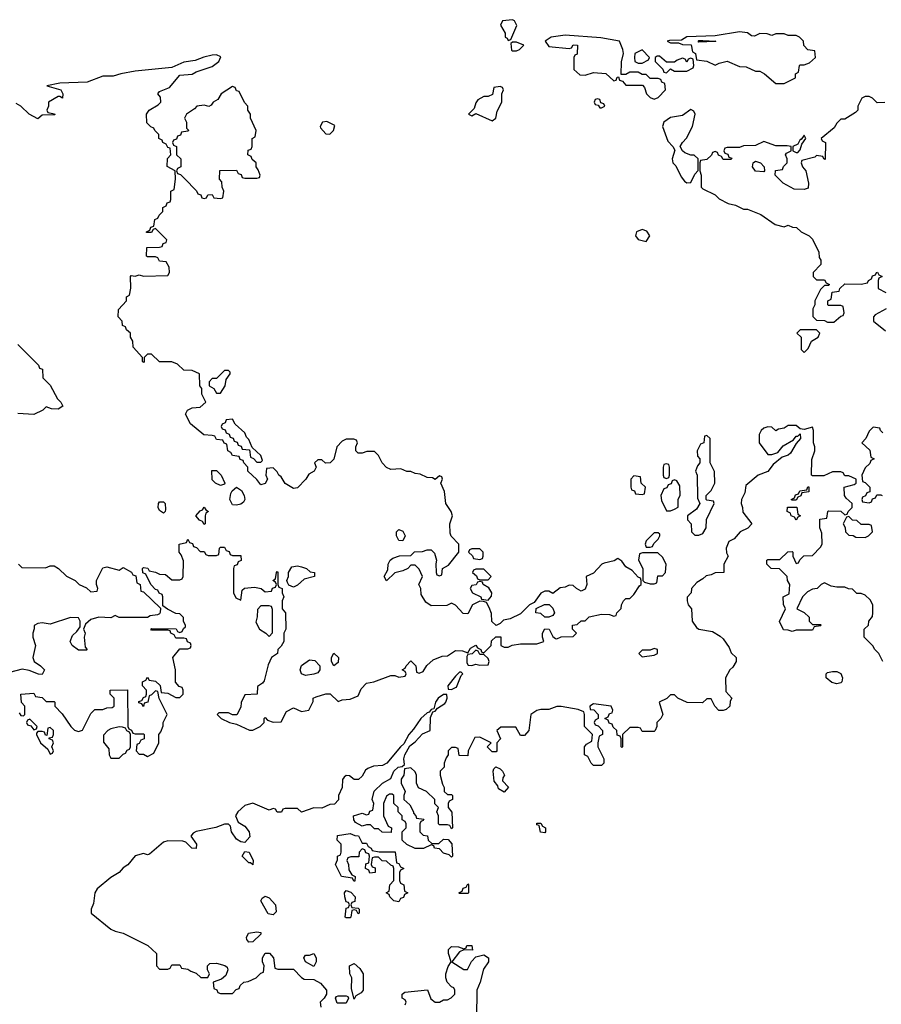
# Model space of a CAD drawing. Header units: inches. Extents: x 2769379 to 2883802, y 684208 to 828654.
# Tile 268 of 298: x 2825440 to 2829690, y 820800 to 825656. Entities that reach past the tile are written whole.
import ezdxf

# ---------------------------------------------------------------- set-up
doc = ezdxf.new("R2010")
doc.units = ezdxf.units.IN
doc.header["$MEASUREMENT"] = 0
doc.layers.add('C8822', color=7, linetype='Continuous')

msp = doc.modelspace()

# ---------------------------------------------------------------- linework, layer by layer
at = {"layer": 'C8822', "color": 2, "elevation": 2}
for points in [[(2827870, 825656.2), (2827822, 825650), (2827812, 825630), (2827834, 825590), (2827834, 825570), (2827844.7, 825564.7), (2827850, 825554), (2827862, 825558), (2827892.9, 825627.1), (2827881.2, 825650)], [(2828130, 825579.6), (2828062, 825570), (2828031.3, 825550), (2828050, 825524.7), (2828150, 825514), (2828162, 825518), (2828170, 825532), (2828191.1, 825531.1), (2828190, 825486), (2828178, 825482), (2828174, 825470), (2828174, 825410), (2828203.6, 825383.6), (2828230, 825382), (2828270, 825396), (2828331.1, 825391.1), (2828370, 825354), (2828382, 825358), (2828387.3, 825372.7), (2828394, 825374), (2828398, 825358), (2828412.7, 825352.7), (2828430, 825334), (2828512.7, 825332.7), (2828522, 825322), (2828532, 825290), (2828550, 825272), (2828570, 825264.7), (2828590, 825272), (2828626, 825310), (2828622, 825342), (2828608, 825348), (2828602, 825362), (2828590, 825366), (2828550, 825366), (2828530, 825386), (2828510, 825386), (2828490, 825398), (2828450, 825398), (2828430, 825386), (2828406, 825386), (2828408.7, 825448.7), (2828419, 825490), (2828415.3, 825510), (2828398, 825550), (2828306.2, 825566.2)], [(2828990, 825596.3), (2828870, 825576), (2828730, 825572), (2828704.7, 825555.3), (2828646, 825554), (2828634, 825550), (2828650, 825542), (2828690, 825542), (2828710, 825534), (2828752.7, 825532.7), (2828758, 825498), (2828774, 825490), (2828778, 825458), (2828830, 825452), (2828870, 825432), (2828890, 825442), (2828930, 825452), (2828990, 825424.7), (2829023.6, 825423.6), (2829070, 825402), (2829090, 825402), (2829114, 825390), (2829170, 825342), (2829210, 825342), (2829266, 825370), (2829266, 825390), (2829282, 825398), (2829286, 825430), (2829290, 825434), (2829310, 825434), (2829336.4, 825443.6), (2829366, 825470), (2829362, 825502), (2829327.3, 825507.3), (2829308.4, 825528.4), (2829306, 825550), (2829286, 825570), (2829270, 825578), (2829230, 825578), (2829210, 825586), (2829170, 825586), (2829150, 825578), (2829127.3, 825587.3), (2829090, 825588), (2829064.7, 825575.3), (2829050, 825577.2), (2829030, 825591.6)], [(2827890, 825546), (2827870, 825546), (2827862, 825538), (2827866, 825506), (2827870, 825502), (2827890, 825502), (2827906, 825510), (2827926, 825530)], [(2828790, 825546), (2828786, 825550), (2828790, 825554), (2828810, 825554), (2828874, 825550), (2828870, 825548)], [(2828510, 825508), (2828474, 825490), (2828472, 825470), (2828474, 825450), (2828490, 825442), (2828510, 825442), (2828542, 825458), (2828546, 825470)], [(2828596.4, 825476.4), (2828583.6, 825476.4), (2828574, 825470), (2828574, 825450), (2828612.7, 825412.7), (2828618, 825398), (2828630, 825394), (2828650, 825414), (2828670, 825402), (2828730, 825402), (2828762, 825418), (2828766, 825430), (2828762, 825462), (2828750, 825466), (2828738, 825462), (2828730, 825446), (2828722, 825462), (2828710, 825466), (2828683.6, 825456.4), (2828670, 825446), (2828630, 825446)], [(2826490, 825326), (2826434, 825290), (2826416.9, 825263.1), (2826394, 825250), (2826384.7, 825235.3), (2826372.7, 825227.3), (2826350, 825234), (2826314, 825230), (2826302.8, 825217.2), (2826262, 825190), (2826252, 825170), (2826262, 825150), (2826262, 825122), (2826274, 825110), (2826270, 825106), (2826238, 825102), (2826232.7, 825087.3), (2826218, 825082), (2826212.7, 825067.3), (2826198, 825062), (2826194, 825050), (2826198, 825038), (2826214, 825030), (2826214, 824990), (2826234, 824970), (2826234, 824930), (2826218, 824922), (2826214, 824910), (2826218, 824898), (2826232.7, 824892.7), (2826252.7, 824872.7), (2826312.7, 824812.7), (2826318, 824798), (2826332.7, 824792.7), (2826338, 824778), (2826350, 824774), (2826362, 824778), (2826367.3, 824792.7), (2826390, 824794), (2826398, 824778), (2826430, 824774), (2826442, 824778), (2826446, 824810), (2826438, 824830), (2826436.4, 824856.4), (2826426, 824870), (2826427.3, 824912.7), (2826510, 824914), (2826518, 824898), (2826532.7, 824892.7), (2826538, 824878), (2826550, 824874), (2826610, 824874), (2826622, 824878), (2826626, 824890), (2826616.4, 824916.4), (2826606, 824930), (2826606, 824950), (2826587.3, 824967.3), (2826582, 824982), (2826566, 824990), (2826567.3, 825012.7), (2826582, 825018), (2826586, 825030), (2826586, 825070), (2826602, 825078), (2826606, 825110), (2826578, 825170), (2826578, 825190), (2826566, 825210), (2826566, 825230), (2826548.4, 825248.4), (2826522, 825302), (2826510, 825306), (2826502, 825322)], [(2827810, 825326), (2827778, 825322), (2827772.7, 825287.3), (2827750, 825278), (2827730, 825278), (2827699.6, 825260.4), (2827690, 825246), (2827682, 825218), (2827654, 825190), (2827670, 825182), (2827690, 825194), (2827770, 825158), (2827788, 825170), (2827795.3, 825204.7), (2827818, 825250), (2827818, 825290), (2827826, 825310), (2827822, 825322)], [(2828290, 825266), (2828278, 825262), (2828274, 825250), (2828278, 825238), (2828294, 825234), (2828302, 825222), (2828310, 825222), (2828326, 825230), (2828322, 825242), (2828306, 825246), (2828302, 825262)], [(2828750, 825212.7), (2828710, 825184), (2828650, 825173.2), (2828618, 825150), (2828611.3, 825130), (2828636.9, 825056.9), (2828662, 825030), (2828672, 825012), (2828658, 824970), (2828662, 824950), (2828676, 824936), (2828702, 824882), (2828719.6, 824859.6), (2828730, 824852), (2828750, 824854), (2828770, 824894), (2828787.3, 824912.7), (2828786, 824970), (2828767.3, 824987.3), (2828750, 824988), (2828720.2, 825000.2), (2828708.7, 825008.7), (2828698, 825030), (2828709.1, 825050.9), (2828728.9, 825071.1), (2828758, 825130), (2828772.3, 825190), (2828764.7, 825204.7)], [(2826954.6, 825154.6), (2826934, 825150), (2826922, 825130), (2826923.6, 825123.6), (2826950, 825094), (2826970, 825092), (2826988, 825110), (2826993.6, 825133.6)], [(2829310, 825086), (2829294, 825066), (2829290, 825066), (2829278, 825042), (2829254, 825030), (2829254, 825010), (2829270, 825002), (2829278, 825002), (2829290, 825014), (2829298, 825042), (2829318, 825070)], [(2829110, 824906), (2829069, 824909), (2829055.3, 824930), (2829058, 824950), (2829070, 824958), (2829094, 824950), (2829112, 824930), (2829114, 824910)], [(2828510, 824622), (2828482, 824610), (2828478, 824590), (2828490, 824572), (2828530, 824562), (2828548, 824590), (2828532.9, 824612.9)], [(2829370, 824126), (2829290, 824126), (2829274, 824110), (2829294, 824090), (2829294, 824030), (2829310, 824014), (2829330, 824034), (2829346, 824070), (2829378, 824090), (2829386, 824110)], [(2826470, 823926), (2826450, 823926), (2826410, 823886), (2826390, 823886), (2826374, 823870), (2826374, 823850), (2826396.9, 823836.9), (2826410, 823814), (2826430, 823814), (2826454, 823850), (2826458, 823882), (2826478, 823910), (2826478, 823918)], [(2826490, 823686), (2826458, 823682), (2826452.7, 823667.3), (2826438, 823662), (2826434, 823650), (2826438, 823638), (2826452.7, 823632.7), (2826458, 823618), (2826472.7, 823612.7), (2826478, 823598), (2826492.7, 823592.7), (2826498, 823578), (2826512, 823572), (2826518, 823558), (2826532.7, 823552.7), (2826538, 823538), (2826574, 823534), (2826578, 823498), (2826592.7, 823492.7), (2826610, 823474), (2826630, 823474), (2826638, 823482), (2826630, 823506), (2826586, 823546), (2826570, 823586), (2826558, 823598), (2826550, 823618), (2826502, 823662)], [(2828830, 823606), (2828818, 823602), (2828814, 823570), (2828798, 823562), (2828782, 823530), (2828783.6, 823503.6), (2828794, 823490), (2828794, 823470), (2828783.6, 823456.4), (2828774, 823430), (2828782, 823410), (2828783.6, 823296.4), (2828794, 823270), (2828778, 823242), (2828734, 823210), (2828734, 823190), (2828752, 823170), (2828754, 823130), (2828770, 823114), (2828790, 823114), (2828810, 823122), (2828826, 823150), (2828828.4, 823191.6), (2828866, 823270), (2828862, 823282), (2828830, 823286), (2828826, 823290), (2828826, 823310), (2828850, 823334), (2828868, 823370), (2828867.3, 823427.3), (2828846, 823470), (2828846, 823590)], [(2826430, 823358), (2826406, 823370), (2826390, 823386), (2826387.3, 823432.7), (2826410, 823432), (2826434, 823410), (2826452, 823370), (2826450, 823366)], [(2828630, 823466), (2828618, 823462), (2828614, 823450), (2828614, 823410), (2828618, 823398), (2828630, 823394), (2828642, 823398), (2828646, 823410), (2828646, 823450), (2828642, 823462)], [(2828470, 823406), (2828454, 823390), (2828454, 823350), (2828458, 823338), (2828472.7, 823332.7), (2828478, 823318), (2828510, 823314), (2828522, 823318), (2828526, 823350), (2828506, 823370), (2828502, 823402)], [(2828670, 823386), (2828658, 823382), (2828652.7, 823367.3), (2828638, 823362), (2828632.7, 823347.3), (2828618, 823342), (2828602, 823310), (2828605.4, 823285.4), (2828630, 823234), (2828650, 823234), (2828670, 823242), (2828687.3, 823252.7), (2828688, 823292), (2828698, 823310), (2828696.4, 823356.4), (2828682, 823382)], [(2826510, 823261.2), (2826490, 823264), (2826477.2, 823290), (2826481.2, 823318.8), (2826488, 823332), (2826508.9, 823351.1), (2826534, 823334), (2826546.8, 823310), (2826551, 823290), (2826544, 823276), (2826530, 823266)], [(2829250, 823286), (2829246, 823290), (2829262, 823298), (2829267.3, 823312.7), (2829282, 823318), (2829287.3, 823332.7), (2829322, 823338), (2829327.3, 823352.7), (2829332.7, 823352.7), (2829332.7, 823327.3), (2829298, 823322), (2829292.7, 823307.3), (2829278, 823302), (2829270, 823286)], [(2826150, 823222), (2826130, 823235.3), (2826122.7, 823250), (2826124, 823270), (2826130, 823278), (2826150, 823278), (2826158, 823270), (2826159.8, 823240.2), (2826158, 823230)], [(2826350, 823166), (2826342, 823182), (2826327.3, 823187.3), (2826308, 823210), (2826330, 823234), (2826342, 823238), (2826350, 823252), (2826358, 823238), (2826372, 823230), (2826358, 823222), (2826354, 823210), (2826354, 823170)], [(2829270, 823188), (2829262, 823202), (2829246, 823210), (2829242, 823222), (2829226, 823230), (2829227.3, 823252.7), (2829272.7, 823252.7), (2829278, 823218), (2829292, 823210), (2829278, 823202)], [(2829530, 823206), (2829518, 823202), (2829502, 823170), (2829511.6, 823151.6), (2829514, 823130), (2829530, 823114), (2829551.6, 823111.6), (2829563.6, 823103.6), (2829610, 823102), (2829626, 823110), (2829646, 823130), (2829642, 823162), (2829630, 823166), (2829590, 823166), (2829570, 823186), (2829548.4, 823188.4)], [(2827330, 823086), (2827310, 823088), (2827298, 823110), (2827298, 823130), (2827310, 823142), (2827330, 823134), (2827342, 823110)], [(2828590, 823126), (2828570, 823126), (2828530, 823086), (2828524.7, 823070), (2828530, 823054), (2828550, 823054), (2828562, 823058), (2828567.3, 823072.7), (2828590, 823094), (2828598, 823110), (2828598, 823118)], [(2827710, 823046), (2827670, 823046), (2827658, 823042), (2827654, 823030), (2827672.7, 823012.7), (2827678, 822998), (2827710, 822994), (2827722, 822998), (2827726, 823010), (2827726, 823030)], [(2828587.3, 823027.3), (2828512.7, 823027.3), (2828498, 823022), (2828492, 822990), (2828514, 822950), (2828514, 822890), (2828522, 822882), (2828550, 822874), (2828570, 822874), (2828582, 822878), (2828587.3, 822912.7), (2828610, 822914), (2828626, 822930), (2828628, 822970), (2828610, 823006)], [(2826790, 822858), (2826767.3, 822867.3), (2826760.4, 822880.4), (2826758, 822890), (2826766, 822910), (2826766, 822930), (2826782, 822958), (2826810, 822962), (2826830, 822958), (2826854, 822950), (2826872.7, 822932.7), (2826894, 822930), (2826894, 822910), (2826843.6, 822896.4), (2826810, 822868)], [(2827730, 822946), (2827690, 822946), (2827678, 822942), (2827674, 822930), (2827692.7, 822912.7), (2827698, 822898), (2827710, 822894), (2827750, 822894), (2827766, 822910)], [(2827710, 822886), (2827698, 822882), (2827691.6, 822868.4), (2827670, 822866), (2827662, 822850), (2827674, 822830), (2827714, 822810), (2827718, 822798), (2827750, 822794), (2827767.3, 822812.7), (2827768, 822830), (2827754.6, 822854.6), (2827726, 822870), (2827722, 822882)], [(2826670, 822766), (2826630, 822766), (2826612.7, 822747.3), (2826611.6, 822711.6), (2826605.4, 822685.4), (2826622, 822650), (2826654, 822630), (2826670, 822614), (2826687.3, 822632.7), (2826687.3, 822747.3), (2826682, 822762)], [(2828030, 822708.7), (2828010, 822728), (2827986, 822730), (2827987.3, 822752.7), (2828028.4, 822771.6), (2828052, 822772), (2828070, 822754), (2828078, 822730), (2828070, 822718), (2828050, 822708.7)], [(2828570, 822555.3), (2828550, 822546), (2828510, 822546), (2828494, 822530), (2828510, 822514), (2828570, 822522), (2828586, 822530), (2828586, 822550)], [(2826850, 822421.2), (2826829.2, 822429.2), (2826824, 822450), (2826829.3, 822470.7), (2826870, 822498.8), (2826896.3, 822496.3), (2826921, 822470), (2826921, 822450), (2826910, 822435.3), (2826890, 822429)], [(2826990, 822468.7), (2826978, 822490), (2826978, 822510), (2826990, 822532), (2827012, 822510), (2827010, 822486)], [(2827690, 822546), (2827671.6, 822528.4), (2827650, 822526), (2827644.7, 822515.3), (2827644.7, 822484.7), (2827652, 822472), (2827670, 822471.3), (2827690, 822478), (2827710, 822472), (2827750, 822474), (2827755.3, 822490), (2827750, 822506), (2827730, 822526), (2827710, 822526), (2827702, 822542)], [(2827618, 822438), (2827610, 822438), (2827590, 822418), (2827552, 822370), (2827554, 822354), (2827570, 822352), (2827590, 822362), (2827595.3, 822364.7), (2827618, 822422), (2827626, 822430)], [(2829470, 822381.2), (2829446.6, 822386.6), (2829418, 822410), (2829418, 822430), (2829424, 822436), (2829450, 822441), (2829470, 822441), (2829490, 822431), (2829498.8, 822410), (2829496, 822390), (2829490, 822385.2)], [(2825490, 822206), (2825478, 822202), (2825474, 822190), (2825478, 822178), (2825494, 822174), (2825510, 822154), (2825522, 822158), (2825526, 822170)], [(2825590, 822166), (2825578, 822162), (2825574, 822126), (2825567.3, 822127.3), (2825562, 822142), (2825550, 822146), (2825530, 822146), (2825522, 822138), (2825522, 822130), (2825542, 822090), (2825578, 822058), (2825590, 822034), (2825602, 822038), (2825606, 822050), (2825598, 822070), (2825606, 822090), (2825602, 822102), (2825586, 822110), (2825586, 822114), (2825602, 822118), (2825606, 822130), (2825606, 822150)], [(2825930, 822168), (2825890, 822158), (2825874, 822150), (2825852.7, 822127.3), (2825852.7, 822092.7), (2825879.6, 822059.6), (2825882, 822030), (2825890, 822014), (2825930, 822014), (2825950, 822034), (2825962, 822038), (2825970, 822054), (2825982, 822058), (2825986, 822070), (2825986, 822130), (2825982, 822142), (2825968, 822148), (2825962, 822162), (2825947.3, 822167.3)], [(2827830, 821846), (2827802, 821862), (2827798, 821878), (2827780.4, 821900.4), (2827775.3, 821950), (2827778, 821962), (2827788.4, 821971.6), (2827810, 821962), (2827822, 821950), (2827831.3, 821930), (2827823.6, 821916.4), (2827822, 821902), (2827851.6, 821871.6)], [(2828030, 821646), (2828008.9, 821648.9), (2828002, 821682), (2827990, 821686), (2827990, 821694), (2828010, 821694), (2828018, 821678), (2828034, 821670), (2828034, 821650)], [(2827130, 821594), (2827150, 821594), (2827158, 821578), (2827174, 821570), (2827178, 821558), (2827212.7, 821552.7), (2827292.7, 821552.7), (2827298, 821498), (2827310, 821494), (2827318, 821478), (2827334, 821470), (2827318, 821462), (2827314, 821450), (2827314, 821410), (2827318, 821398), (2827334, 821390), (2827338, 821358), (2827354, 821350), (2827338, 821342), (2827332.7, 821327.3), (2827318, 821322), (2827310, 821306), (2827286, 821310), (2827266, 821330), (2827262, 821342), (2827248, 821350), (2827262, 821358), (2827266, 821390), (2827286, 821410), (2827286, 821470), (2827282, 821482), (2827270, 821486), (2827250, 821506), (2827227.3, 821507.3), (2827210, 821526), (2827190, 821526), (2827178, 821522), (2827174, 821490), (2827178, 821478), (2827192.7, 821472.7), (2827194, 821450), (2827167.3, 821447.3), (2827162, 821462), (2827146, 821470), (2827147.3, 821492.7), (2827162, 821498), (2827166, 821530), (2827162, 821542), (2827147.3, 821547.3), (2827142, 821562), (2827130, 821566), (2827114, 821550), (2827112, 821528), (2827072.7, 821527.3), (2827058, 821522), (2827054, 821510), (2827062, 821490), (2827063.6, 821463.6), (2827078, 821438), (2827094, 821430), (2827092.7, 821407.3), (2827087.3, 821407.3), (2827082, 821422), (2827028, 821430), (2826998, 821490), (2827007.3, 821512.7), (2827008, 821530), (2827022, 821538), (2827026, 821550), (2827026, 821590), (2827006, 821610), (2827007.3, 821632.7), (2827070, 821642), (2827092.7, 821632.7), (2827111.6, 821631.6)], [(2826590, 821488), (2826578, 821498), (2826570, 821498), (2826538, 821530), (2826550, 821554), (2826572, 821550), (2826591.3, 821510)], [(2827610, 821346), (2827606, 821350), (2827622, 821358), (2827627.3, 821372.7), (2827642, 821378), (2827650, 821394), (2827654, 821390), (2827654, 821350), (2827650, 821346)], [(2826690, 821242), (2826665.6, 821245.6), (2826629, 821310), (2826636.4, 821323.6), (2826650, 821334), (2826670, 821324.7), (2826701, 821290), (2826704.7, 821255.3)], [(2827110, 821246), (2827102, 821262), (2827090, 821266), (2827078, 821262), (2827074, 821230), (2827070, 821226), (2827050, 821226), (2827046, 821230), (2827050, 821274), (2827062, 821278), (2827066, 821290), (2827062, 821302), (2827050, 821306), (2827044, 821330), (2827042, 821350), (2827050, 821362), (2827072.7, 821352.7), (2827094, 821330), (2827092.7, 821307.3), (2827078, 821302), (2827074, 821290), (2827078, 821278), (2827110, 821274), (2827114, 821270), (2827114, 821250)], [(2826570, 821106), (2826560.4, 821120.4), (2826558, 821130), (2826568.7, 821151.3), (2826610, 821158), (2826630, 821154), (2826630, 821146), (2826590, 821108)], [(2826890, 820986), (2826849.1, 821009.1), (2826842, 821030), (2826850, 821042), (2826870, 821042), (2826891.3, 821051.3), (2826902, 821030), (2826902, 821010)], [(2827090, 820826), (2827076.4, 820876.4), (2827078, 820930), (2827068, 820950), (2827066, 820990), (2827090, 821002), (2827116.9, 820976.9), (2827134, 820950), (2827134, 820870), (2827123.6, 820856.4), (2827098, 820842)], [(2827006, 820806), (2826998, 820830), (2827002, 820838), (2827010, 820842), (2827050, 820842), (2827058, 820838), (2827062, 820830), (2827050, 820806)]]:
    msp.add_lwpolyline(points, close=True, dxfattribs=at)
for points in [[(2825438, 822238), (2825444.7, 822224.7), (2825458, 822222), (2825466, 822230), (2825466, 822270), (2825448.4, 822288.4), (2825446, 822330), (2825510, 822334), (2825518, 822318), (2825550, 822314), (2825570, 822294), (2825610, 822294), (2825614, 822290), (2825614, 822270), (2825650, 822232), (2825692, 822170), (2825710, 822152), (2825730, 822144.7), (2825750, 822152), (2825790, 822234), (2825810, 822254), (2825850, 822254), (2825870, 822262), (2825896.4, 822263.6), (2825906, 822270), (2825906, 822310), (2825886, 822330), (2825886, 822350), (2825971.6, 822351.6), (2825974, 822170), (2825978, 822158), (2825992, 822152), (2825998, 822138), (2826010, 822134), (2826050, 822134), (2826054, 822130), (2826054, 822110), (2826038, 822102), (2826030, 822086), (2826018, 822082), (2826014, 822050), (2826030, 822034), (2826050, 822034), (2826070, 822022), (2826102, 822038), (2826126, 822090), (2826126, 822130), (2826136.4, 822143.6), (2826147.3, 822172.7), (2826148, 822190), (2826168, 822230), (2826128.4, 822308.4), (2826122, 822342), (2826110, 822346), (2826090, 822326), (2826078, 822322), (2826072, 822290), (2826054, 822286), (2826050, 822268), (2826042, 822282), (2826027.3, 822287.3), (2826027.3, 822292.7), (2826042, 822298), (2826050, 822314), (2826062, 822318), (2826066, 822330), (2826066, 822350), (2826046, 822370), (2826046, 822390), (2826062, 822398), (2826070, 822414), (2826078, 822398), (2826110, 822394), (2826132.7, 822372.7), (2826138, 822338), (2826170, 822334), (2826210, 822314), (2826230, 822314), (2826246, 822330), (2826246, 822350), (2826242, 822362), (2826227.3, 822367.3), (2826208.4, 822388.4), (2826208.7, 822450), (2826195.3, 822510), (2826230, 822554), (2826270, 822554), (2826282, 822558), (2826286, 822570), (2826282, 822582), (2826267.3, 822587.3), (2826262, 822602), (2826250, 822606), (2826210, 822606), (2826202, 822622), (2826186, 822630), (2826182, 822642), (2826170, 822646), (2826090, 822646), (2826086, 822650), (2826090, 822654), (2826212, 822652), (2826218, 822638), (2826230, 822634), (2826242, 822638), (2826247.3, 822652.7), (2826258, 822662), (2826258, 822670), (2826248, 822688), (2826247.3, 822707.3), (2826230, 822726), (2826210, 822728), (2826168.4, 822748.4), (2826146, 822766), (2826146, 822810), (2826142, 822822), (2826127.3, 822827.3), (2826122, 822842), (2826110, 822846), (2826086, 822870), (2826062, 822922), (2826047.3, 822927.3), (2826046, 822950), (2826050, 822954), (2826071.6, 822951.6), (2826078, 822938), (2826110, 822932), (2826130, 822922), (2826159.6, 822919.6), (2826190, 822894), (2826230, 822894), (2826242, 822898), (2826246, 822910), (2826247.3, 822987.3), (2826236.4, 823016.4), (2826226, 823030), (2826226, 823070), (2826262, 823078), (2826270, 823094), (2826278, 823078), (2826292.7, 823072.7), (2826298, 823058), (2826312.7, 823052.7), (2826330, 823034), (2826350, 823034), (2826358, 823018), (2826370, 823014), (2826410, 823014), (2826422, 823018), (2826426, 823050), (2826430, 823054), (2826450, 823054), (2826458, 823038), (2826472.7, 823032.7), (2826478, 823018), (2826490, 823014), (2826530, 823014), (2826531.6, 822988.4), (2826518, 822982), (2826512.7, 822967.3), (2826498, 822962), (2826494, 822950), (2826494, 822830), (2826505.4, 822805.4), (2826530, 822794), (2826538, 822842), (2826548, 822852), (2826598, 822858), (2826631.6, 822851.6), (2826650, 822834), (2826682, 822838), (2826687.3, 822852.7), (2826702, 822858), (2826706, 822870), (2826702, 822882), (2826688, 822890), (2826702, 822898), (2826706, 822930), (2826710, 822934), (2826714, 822930), (2826714, 822870), (2826718, 822858), (2826734, 822850), (2826734, 822830), (2826742, 822810), (2826734, 822790), (2826734, 822750), (2826751.3, 822730), (2826752, 822650), (2826742, 822630), (2826742, 822590), (2826730, 822566), (2826714, 822550), (2826712, 822530), (2826682, 822510), (2826665.4, 822474.6), (2826645.4, 822394.6), (2826636.9, 822383.1), (2826612.7, 822367.3), (2826611.1, 822328.9), (2826550, 822326), (2826532, 822288), (2826530, 822266), (2826511.6, 822228.4), (2826490, 822228), (2826470, 822238), (2826422, 822238), (2826414, 822230), (2826434, 822210), (2826474, 822190), (2826510, 822182), (2826572.7, 822152.7), (2826590, 822152), (2826626, 822170), (2826646, 822190), (2826646, 822210), (2826650, 822214), (2826662, 822202), (2826690, 822192), (2826730, 822194), (2826756.4, 822243.6), (2826790, 822262), (2826830, 822244.7), (2826866, 822250), (2826887.3, 822292.7), (2826888, 822310), (2826903.1, 822316.9), (2826950, 822331), (2826971.3, 822331.3), (2827010, 822294), (2827030, 822302), (2827070, 822304.7), (2827110, 822322), (2827124.7, 822355.3), (2827150, 822384.7), (2827186, 822390), (2827270, 822422), (2827290, 822422), (2827310, 822414), (2827342, 822418), (2827346, 822430), (2827342, 822442), (2827326, 822450), (2827342, 822458), (2827346, 822470), (2827370, 822494), (2827394, 822470), (2827398, 822438), (2827410, 822434), (2827430, 822442), (2827448.7, 822471.3), (2827480.2, 822499.8), (2827523.1, 822516.9), (2827550, 822518), (2827590, 822544.7), (2827623.6, 822543.6), (2827650, 822534), (2827663.1, 822556.9), (2827690, 822572), (2827698, 822558), (2827714, 822550), (2827718, 822538), (2827730, 822534), (2827766, 822570), (2827767.3, 822592.7), (2827788, 822612), (2827812.7, 822612.7), (2827814, 822570), (2827830, 822562), (2827850, 822562), (2827868.9, 822571.1), (2827910, 822578), (2827990, 822578), (2828026, 822590), (2828018, 822610), (2828018, 822630), (2828030, 822651.3), (2828051, 822651), (2828070, 822614), (2828083.6, 822603.6), (2828090, 822602), (2828110, 822612), (2828170, 822614), (2828186, 822630), (2828166, 822650), (2828166, 822670), (2828190, 822674), (2828210, 822692), (2828230, 822692), (2828248.9, 822711.1), (2828310, 822724.7), (2828350, 822722), (2828370, 822714), (2828382, 822718), (2828386, 822730), (2828407.3, 822752.7), (2828408, 822770), (2828418, 822790), (2828430, 822802), (2828450, 822802), (2828470, 822822), (2828496.4, 822863.6), (2828506, 822870), (2828506, 822890), (2828502, 822902), (2828490, 822906), (2828460.4, 822940.4), (2828430, 822958), (2828410, 822986), (2828390, 822998), (2828372, 822988), (2828323.5, 822976.5), (2828312, 822970), (2828270, 822926), (2828234, 822910), (2828238, 822870), (2828230, 822848), (2828210, 822838), (2828186, 822850), (2828170, 822866), (2828150, 822868), (2828130, 822858), (2828106.4, 822853.6), (2828070, 822826), (2828050, 822838), (2828030, 822838), (2828010, 822828), (2827978, 822782), (2827954, 822770), (2827910, 822726), (2827859.6, 822700.4), (2827826, 822694), (2827810, 822678), (2827790, 822668), (2827768.4, 822688.4), (2827767.3, 822727.3), (2827756.4, 822756.4), (2827742, 822782), (2827727.3, 822787.3), (2827710, 822788), (2827674, 822770), (2827650, 822726), (2827627.3, 822727.3), (2827590, 822768), (2827570, 822778), (2827547.3, 822767.3), (2827470, 822766), (2827443.1, 822783.1), (2827420.4, 822820.4), (2827418, 822850), (2827408.7, 822871.3), (2827426, 822910), (2827410, 822946), (2827390, 822966), (2827370, 822966), (2827354, 822950), (2827330, 822938), (2827290, 822928), (2827250, 822888), (2827238, 822910), (2827256.4, 822943.6), (2827258, 822970), (2827268, 822990), (2827280.2, 822999.8), (2827312.7, 823012.7), (2827370, 823014), (2827388, 823032), (2827427.3, 823032.7), (2827450, 823042), (2827470, 823042), (2827485.4, 823025.4), (2827496, 822990), (2827492, 822972), (2827494, 822930), (2827498, 822918), (2827510, 822914), (2827522, 822918), (2827526, 822950), (2827554.6, 822965.4), (2827606, 823030), (2827606, 823070), (2827568.9, 823108.9), (2827563.1, 823123.1), (2827562, 823170), (2827575.3, 823210), (2827568, 823230), (2827542, 823270), (2827535.3, 823330), (2827518, 823370), (2827526, 823390), (2827522, 823402), (2827510, 823406), (2827490, 823388), (2827476.4, 823396.4), (2827450, 823398), (2827414.6, 823414.6), (2827390, 823418), (2827370, 823428), (2827350, 823428), (2827320.4, 823440.4), (2827270, 823438), (2827250, 823448), (2827228, 823470), (2827210, 823506), (2827190, 823526), (2827152.7, 823527.3), (2827130, 823518), (2827110, 823518), (2827098, 823530), (2827098, 823550), (2827106, 823570), (2827102, 823582), (2827087.3, 823587.3), (2827050, 823588), (2827030, 823578), (2827004.7, 823550), (2826990, 823488), (2826972, 823470), (2826948.7, 823468.7), (2826930, 823486), (2826910, 823486), (2826894, 823470), (2826902, 823450), (2826892, 823430), (2826866, 823414), (2826851.3, 823390), (2826810, 823348), (2826790, 823344), (2826750, 823369.4), (2826730, 823402), (2826718, 823410), (2826710, 823426), (2826690, 823446), (2826658, 823442), (2826654, 823410), (2826662, 823390), (2826650, 823368.7), (2826630, 823362), (2826610, 823388), (2826566, 823430), (2826566, 823450), (2826546, 823470), (2826542, 823482), (2826527.3, 823487.3), (2826522, 823502), (2826490, 823506), (2826482, 823522), (2826466, 823530), (2826462, 823562), (2826448, 823568), (2826442, 823582), (2826410, 823586), (2826402, 823602), (2826390, 823606), (2826348.4, 823608.4), (2826283.1, 823663.1), (2826258, 823710), (2826268, 823730), (2826290, 823742), (2826330, 823744.7), (2826358, 823770), (2826338, 823810), (2826338, 823838), (2826328, 823850), (2826326, 823910), (2826290, 823926), (2826250, 823928), (2826218, 823958), (2826190, 823968.7), (2826130, 823968), (2826090, 824006), (2826070, 824006), (2826054, 823990), (2826054, 823970), (2826050, 823966), (2826046, 823970), (2826046, 823990), (2826000.4, 824040.4), (2825998, 824070), (2825986, 824090), (2825986, 824110), (2825967.3, 824127.3), (2825962, 824142), (2825947.3, 824147.3), (2825946, 824170), (2825926, 824190), (2825927.3, 824227.3), (2825966, 824270), (2825966, 824290), (2825982, 824298), (2825987.3, 824332.7), (2825986, 824390), (2825990, 824394), (2826010, 824392), (2826030, 824398), (2826050, 824392), (2826170, 824394), (2826178, 824410), (2826176.4, 824436.4), (2826162, 824462), (2826130, 824466), (2826122, 824482), (2826110, 824486), (2826070, 824486), (2826066, 824490), (2826067.3, 824532.7), (2826130, 824534), (2826142, 824538), (2826148, 824552), (2826162, 824558), (2826166, 824570), (2826110, 824626), (2826098, 824622), (2826090, 824606), (2826066, 824606), (2826066, 824610), (2826082, 824618), (2826087.3, 824632.7), (2826102, 824638), (2826106, 824670), (2826122, 824678), (2826127.3, 824692.7), (2826146, 824710), (2826146, 824730), (2826162, 824738), (2826167.3, 824752.7), (2826182, 824758), (2826186, 824770), (2826186, 824810), (2826202, 824818), (2826208, 824870), (2826206, 824910), (2826167.3, 824932.7), (2826168.4, 824971.6), (2826186, 824990), (2826182, 825022), (2826170, 825026), (2826162, 825042), (2826146, 825050), (2826142, 825062), (2826126, 825070), (2826126, 825090), (2826106, 825110), (2826102, 825122), (2826087.3, 825127.3), (2826067.3, 825147.3), (2826066, 825190), (2826078, 825210), (2826123.1, 825236.9), (2826135.3, 825250), (2826133.6, 825273.6), (2826122, 825290), (2826130, 825302), (2826178, 825322), (2826230, 825382), (2826290, 825386.8), (2826310, 825398.8), (2826390, 825426), (2826422, 825450), (2826432.3, 825472.3), (2826410, 825482.9), (2826390, 825481.1), (2826348.2, 825471.8), (2826304.6, 825455.4), (2826250, 825447.3), (2826190, 825420.7), (2826010, 825402), (2825938, 825390), (2825901.7, 825378.3), (2825850, 825376.9), (2825772.4, 825347.6), (2825637.3, 825342.7), (2825574, 825330), (2825642, 825310), (2825652, 825290), (2825651.6, 825268.4), (2825638, 825278), (2825630, 825278), (2825582, 825250), (2825582, 825230), (2825574, 825210), (2825578, 825198), (2825611.6, 825191.6), (2825612.7, 825187.3), (2825550, 825186), (2825530, 825168), (2825486, 825190), (2825446, 825230), (2825423.1, 825243.1)], [(2829707.3, 825247.3), (2829670, 825246), (2829646, 825270), (2829630, 825278), (2829610, 825278), (2829594, 825270), (2829574, 825230), (2829574, 825210), (2829562, 825198), (2829510, 825166), (2829490, 825166), (2829470, 825146), (2829456.9, 825123.1), (2829394, 825070), (2829398, 825058), (2829414, 825050), (2829412.7, 824967.3), (2829406, 824970), (2829402, 824982), (2829370, 824986), (2829362, 824978), (2829298, 824962), (2829294, 824950), (2829302, 824930), (2829318, 824910), (2829331.3, 824850), (2829330, 824826), (2829310, 824818), (2829260.4, 824820.4), (2829206, 824850), (2829166, 824890), (2829168, 824912), (2829202, 824918), (2829207.3, 824932.7), (2829226, 824950), (2829226, 824970), (2829218, 824990), (2829222, 824998), (2829246, 825010), (2829246, 825030), (2829225.4, 825034.6), (2829170, 825034), (2829110, 825055.3), (2829070, 825035.3), (2829010, 825034), (2828990, 825026), (2828930, 825026), (2828918, 825022), (2828914, 825010), (2828918, 824998), (2828932.7, 824992.7), (2828938, 824978), (2828952.7, 824972.7), (2828950, 824966), (2828910, 824966), (2828902, 824982), (2828887.3, 824987.3), (2828882, 825002), (2828870, 825006), (2828858, 825002), (2828852.7, 824987.3), (2828830, 824966), (2828798, 824962), (2828794, 824950), (2828794, 824910), (2828802, 824890), (2828802, 824830), (2828810, 824822), (2828870, 824792), (2828890, 824772), (2828934, 824750), (2828970, 824742), (2829010, 824722), (2829030, 824722), (2829095.3, 824695.3), (2829166, 824646), (2829210, 824634), (2829230, 824642), (2829252.7, 824632.7), (2829271.6, 824631.6), (2829294, 824610), (2829334, 824590), (2829350, 824574), (2829382, 824510), (2829383.6, 824483.6), (2829392, 824470), (2829391.6, 824448.4), (2829354, 824410), (2829354, 824390), (2829370, 824374), (2829410, 824374), (2829418, 824358), (2829434, 824350), (2829430, 824346), (2829410, 824346), (2829390, 824326), (2829362, 824270), (2829362, 824250), (2829352, 824230), (2829352.7, 824192.7), (2829370, 824174), (2829410, 824172), (2829424.7, 824164.7), (2829455.3, 824164.7), (2829490, 824194), (2829502, 824198), (2829506, 824210), (2829502, 824242), (2829490, 824246), (2829430, 824246), (2829426, 824250), (2829426, 824270), (2829442, 824278), (2829447.3, 824312.7), (2829482, 824318), (2829486, 824330), (2829510, 824354), (2829590, 824352), (2829622, 824358), (2829626, 824370), (2829642, 824378), (2829647.3, 824392.7), (2829662, 824398), (2829666, 824410), (2829671.6, 824411.6), (2829678, 824398), (2829694, 824390), (2829678, 824382), (2829674, 824370), (2829674, 824330), (2829712, 824310)], [(2829714, 824230), (2829659.6, 824200.4), (2829652, 824190), (2829652, 824170), (2829710, 824122)], [(2825430, 824054), (2825532.7, 823952.7), (2825538, 823938), (2825552.7, 823932.7), (2825554, 823890), (2825590, 823854), (2825626, 823786), (2825642, 823770), (2825652, 823750), (2825630, 823735.3), (2825596.4, 823736.4), (2825570, 823746), (2825554, 823730), (2825510, 823708.7), (2825430, 823714)], [(2829698, 822490), (2829678, 822530), (2829658, 822550), (2829648.4, 822568.4), (2829606, 822610), (2829606, 822650), (2829626, 822670), (2829628, 822690), (2829647.3, 822712.7), (2829648, 822730), (2829648, 822770), (2829634.6, 822794.6), (2829610, 822818), (2829590, 822826), (2829570, 822826), (2829547.3, 822847.3), (2829528.4, 822848.4), (2829510, 822858), (2829470, 822858), (2829443.1, 822863.1), (2829410, 822878), (2829394, 822870), (2829374, 822850), (2829350, 822848), (2829325.4, 822834.6), (2829302, 822810), (2829274, 822750), (2829310, 822732), (2829334, 822710), (2829334, 822690), (2829350, 822674), (2829390, 822674), (2829394, 822670), (2829390, 822666), (2829358, 822662), (2829350, 822646), (2829270, 822646), (2829250, 822638), (2829230, 822646), (2829207.3, 822647.3), (2829188, 822688), (2829218, 822750), (2829207.3, 822772.7), (2829206, 822810), (2829235.3, 822824.7), (2829238, 822870), (2829228, 822890), (2829226, 822910), (2829187.3, 822947.3), (2829146, 822950), (2829126, 822970), (2829126, 822990), (2829130, 822994), (2829190, 822994), (2829228.4, 823031.6), (2829250, 823034), (2829254, 823030), (2829254, 823010), (2829270, 822974), (2829282, 822978), (2829287.3, 822992.7), (2829308.4, 823011.6), (2829350, 823014), (2829390, 823054), (2829398, 823070), (2829396.4, 823123.6), (2829386, 823150), (2829387.3, 823192.7), (2829422, 823198), (2829426, 823230), (2829430, 823234), (2829490, 823232), (2829510, 823214), (2829522, 823218), (2829526, 823230), (2829546, 823250), (2829546, 823270), (2829516.4, 823296.4), (2829508, 823310), (2829506, 823350), (2829556.4, 823363.6), (2829566, 823370), (2829566, 823390), (2829530, 823406), (2829510, 823406), (2829502, 823422), (2829490, 823426), (2829450, 823426), (2829407.3, 823407.3), (2829350, 823406), (2829346, 823410), (2829347.3, 823487.3), (2829362, 823530), (2829362, 823550), (2829355.3, 823570), (2829355.3, 823630), (2829350, 823646), (2829310, 823635.3), (2829290, 823638), (2829270, 823655.3), (2829230, 823655.3), (2829210, 823642), (2829183.6, 823636.4), (2829170, 823628), (2829150, 823646), (2829130, 823648), (2829110, 823642), (2829098, 823630), (2829087.3, 823610), (2829087.3, 823570), (2829130, 823512), (2829150, 823512), (2829179, 823521), (2829206, 823554), (2829256.4, 823583.6), (2829270, 823602), (2829278, 823602), (2829290, 823614), (2829292, 823590), (2829270, 823566), (2829242, 823518), (2829231, 823509), (2829201, 823499), (2829156.8, 823463.2), (2829130, 823428), (2829082, 823410), (2829021, 823359), (2829016.9, 823323.1), (2829001, 823290), (2828998, 823270), (2829006, 823250), (2829006.8, 823226.8), (2829050.8, 823169.2), (2829030.9, 823149.1), (2828994, 823130), (2828963.6, 823096.4), (2828938, 823082), (2828924.7, 823050), (2828926, 823026), (2828934, 823010), (2828914, 822970), (2828914, 822930), (2828870, 822928), (2828850, 822918), (2828826.4, 822913.6), (2828810, 822898), (2828779.6, 822880.4), (2828754, 822850), (2828752, 822830), (2828732.7, 822807.3), (2828732, 822790), (2828738, 822770), (2828753.4, 822750), (2828757.3, 822690), (2828779.1, 822659.1), (2828790.6, 822650.6), (2828858, 822638), (2828895.3, 822615.3), (2828910, 822602), (2828939.8, 822559.8), (2828950, 822534), (2828974, 822510), (2828974, 822490), (2828956.9, 822463.1), (2828942, 822450), (2828922, 822410), (2828923.6, 822343.6), (2828952, 822310), (2828944.7, 822295.3), (2828942, 822270), (2828925.4, 822254.6), (2828910, 822248.7), (2828889, 822249), (2828868, 822270), (2828850, 822306), (2828830, 822306), (2828807.3, 822287.3), (2828731.6, 822288.4), (2828686, 822310), (2828670, 822326), (2828650, 822326), (2828631.6, 822308.4), (2828594, 822290), (2828612, 822230), (2828602, 822210), (2828582, 822190), (2828582, 822170), (2828574, 822150), (2828570, 822146), (2828510, 822146), (2828502, 822162), (2828490, 822166), (2828450, 822166), (2828414, 822130), (2828414, 822070), (2828410, 822066), (2828406, 822070), (2828406, 822110), (2828402, 822122), (2828387.3, 822127.3), (2828386, 822150), (2828367.3, 822167.3), (2828362, 822182), (2828347.3, 822187.3), (2828342, 822202), (2828326, 822210), (2828342, 822218), (2828350, 822234), (2828362, 822238), (2828366, 822250), (2828358, 822270), (2828270, 822282), (2828252, 822270), (2828254, 822254), (2828271.6, 822251.6), (2828294, 822230), (2828294, 822210), (2828278, 822202), (2828274, 822190), (2828278, 822178), (2828292.7, 822172.7), (2828314, 822150), (2828314, 822130), (2828298, 822122), (2828292, 822090), (2828292, 822070), (2828322, 822010), (2828322, 821990), (2828310, 821978), (2828270, 821978), (2828258, 821990), (2828242, 822022), (2828226, 822030), (2828226, 822070), (2828236.4, 822083.6), (2828262, 822098), (2828266, 822130), (2828226, 822170), (2828226, 822230), (2828222, 822242), (2828194.6, 822254.6), (2828110, 822268), (2828090, 822268), (2828050, 822253.2), (2828010, 822254), (2827990, 822248.7), (2827962, 822230), (2827952, 822150), (2827930, 822126), (2827910, 822126), (2827887.3, 822167.3), (2827812.7, 822167.3), (2827794, 822150), (2827812, 822110), (2827794, 822090), (2827794, 822050), (2827790, 822046), (2827770, 822046), (2827746, 822070), (2827766, 822090), (2827710, 822118), (2827684.7, 822115.3), (2827652, 822050), (2827650, 822026), (2827607.3, 822027.3), (2827602, 822062), (2827590, 822066), (2827570, 822066), (2827554, 822050), (2827554, 822030), (2827543.6, 822016.4), (2827534, 821990), (2827534, 821970), (2827514, 821950), (2827514, 821930), (2827525.4, 821885.4), (2827534, 821870), (2827534, 821850), (2827550, 821834), (2827570, 821834), (2827574, 821830), (2827574, 821810), (2827558, 821802), (2827554, 821790), (2827554, 821770), (2827571.6, 821748.4), (2827574, 821670), (2827570, 821666), (2827562, 821682), (2827550, 821686), (2827510, 821686), (2827506, 821690), (2827506, 821730), (2827498, 821750), (2827506, 821770), (2827488.4, 821788.4), (2827488, 821810), (2827446, 821850), (2827407.3, 821867.3), (2827398, 821890), (2827398, 821930), (2827390, 821946), (2827370, 821966), (2827338, 821962), (2827334, 821930), (2827322, 821910), (2827322, 821890), (2827342, 821850), (2827334, 821830), (2827334, 821810), (2827363.6, 821783.6), (2827382, 821750), (2827382, 821742), (2827394, 821730), (2827398, 821718), (2827432.7, 821712.7), (2827430, 821706), (2827418, 821702), (2827414, 821690), (2827414, 821650), (2827430, 821634), (2827451.3, 821631.3), (2827454, 821610), (2827472.7, 821592.7), (2827507.3, 821592.7), (2827530, 821614), (2827552.7, 821612.7), (2827571.1, 821591.1), (2827574, 821530), (2827570, 821526), (2827558, 821538), (2827530, 821546), (2827510, 821566), (2827486, 821570), (2827482, 821582), (2827470, 821586), (2827431.1, 821568.9), (2827390, 821568), (2827348.7, 821588.7), (2827326, 821610), (2827326, 821650), (2827346, 821670), (2827346, 821690), (2827342, 821702), (2827326, 821710), (2827326, 821730), (2827306, 821750), (2827306, 821770), (2827286, 821790), (2827286, 821830), (2827276.4, 821836.4), (2827263.6, 821836.4), (2827250, 821826), (2827234, 821790), (2827234, 821730), (2827258, 821678), (2827274, 821670), (2827272.7, 821647.3), (2827228.4, 821648.4), (2827210, 821666), (2827190, 821666), (2827170, 821686), (2827150, 821686), (2827130, 821678), (2827096.4, 821696.4), (2827088, 821710), (2827086, 821730), (2827130, 821742), (2827150, 821734), (2827162, 821738), (2827167.3, 821752.7), (2827182, 821758), (2827186, 821790), (2827178, 821810), (2827189.1, 821850.9), (2827228.9, 821891.1), (2827270, 821914), (2827286, 821950), (2827306, 821970), (2827327.3, 821972.7), (2827338, 821982), (2827335.3, 822010), (2827339, 822030), (2827364.7, 822075.3), (2827390, 822094.8), (2827426.8, 822133.2), (2827464, 822150), (2827465.6, 822214.4), (2827478, 822242), (2827490, 822246), (2827500.2, 822259.8), (2827537.2, 822282.8), (2827542, 822290), (2827548.7, 822310), (2827547.3, 822327.3), (2827530, 822328.7), (2827504, 822310), (2827491, 822290), (2827482, 822258), (2827470, 822254), (2827459.8, 822240.2), (2827450, 822237.2), (2827418.8, 822210), (2827383, 822157), (2827358.8, 822130), (2827335.3, 822084.7), (2827318, 822070), (2827251.3, 821988.7), (2827230, 821978), (2827185.4, 821974.6), (2827156.9, 821963.1), (2827145.4, 821954.6), (2827130, 821926), (2827111.6, 821908.4), (2827090, 821908), (2827067.3, 821927.3), (2827050, 821928), (2827039.6, 821920.4), (2827031.6, 821908.4), (2827031.3, 821870), (2827012, 821830), (2827012, 821808), (2826992.7, 821787.3), (2826970, 821786), (2826930, 821768), (2826890, 821768.7), (2826830, 821748), (2826810, 821766), (2826750, 821766), (2826738, 821762), (2826731.6, 821748.4), (2826710, 821748), (2826702, 821762), (2826690, 821766), (2826670, 821758), (2826590, 821792.3), (2826550, 821780.9), (2826516, 821750), (2826504.7, 821730), (2826518, 821698), (2826550, 821678), (2826571, 821650), (2826574.4, 821625.6), (2826550, 821598), (2826530, 821602), (2826510, 821615.3), (2826484, 821650), (2826479, 821679), (2826470, 821688), (2826450, 821688.7), (2826407.5, 821672.5), (2826310, 821652.7), (2826295.3, 821644.7), (2826284.7, 821630), (2826311.3, 821590), (2826310.8, 821569.2), (2826289.5, 821569.5), (2826259.3, 821599.3), (2826245.2, 821605.2), (2826170, 821606), (2826150, 821599.3), (2826079.6, 821540.4), (2826070, 821538), (2826050, 821544), (2826010, 821532.3), (2825972.8, 821487.2), (2825950, 821472.3), (2825930.5, 821449.5), (2825890, 821426), (2825822.8, 821370), (2825810.8, 821350), (2825803.6, 821296.4), (2825792, 821270), (2825792, 821250), (2825890, 821171), (2825910, 821161), (2825950.7, 821150.7), (2826072, 821090), (2826114, 821050), (2826114, 820990), (2826130, 820974), (2826170, 820974), (2826182, 820978), (2826190, 820994), (2826230, 820994), (2826238, 820978), (2826270, 820974), (2826283.6, 820963.6), (2826310, 820954), (2826332.7, 820932.7), (2826367.3, 820932.7), (2826375.3, 820950), (2826366, 820970), (2826366, 820990), (2826378, 821002), (2826410, 821002.8), (2826451.6, 820991.6), (2826463.6, 820983.6), (2826466, 820970), (2826457.3, 820942.7), (2826435.3, 820924.7), (2826394, 820910), (2826398, 820878), (2826412, 820872), (2826418, 820858), (2826430, 820854), (2826490, 820854), (2826507.3, 820872.7), (2826522, 820878), (2826527.3, 820892.7), (2826546, 820910), (2826567.3, 820912.7), (2826606, 820930), (2826630, 820954), (2826642, 820958), (2826646, 820990), (2826638, 821010), (2826638, 821030), (2826650, 821052), (2826672.7, 821052.7), (2826692, 821030), (2826698, 820978), (2826712.7, 820972.7), (2826790, 820974), (2826830, 820932), (2826843.6, 820923.6), (2826890, 820922), (2826923.6, 820903.6), (2826954, 820870), (2826954, 820850), (2826942, 820830), (2826922, 820810), (2826925.4, 820785.4)], [(2829698, 823618), (2829686, 823630), (2829682, 823642), (2829650, 823646), (2829630, 823626), (2829614, 823590), (2829594, 823570), (2829632.7, 823532.7), (2829638, 823498), (2829654, 823490), (2829638, 823482), (2829632.7, 823467.3), (2829610, 823446), (2829594, 823410), (2829598, 823378), (2829610, 823374), (2829634, 823350), (2829632.7, 823327.3), (2829618, 823322), (2829612.7, 823307.3), (2829598, 823302), (2829594, 823290), (2829598, 823278), (2829630, 823274), (2829642, 823278), (2829647.3, 823292.7), (2829662, 823298), (2829667.3, 823312.7), (2829687.3, 823312.7), (2829694, 823310)], [(2825434, 822970), (2825450, 822954), (2825567.3, 822952.7), (2825590, 822962), (2825610, 822962), (2825632, 822950), (2825670, 822912), (2825714, 822890), (2825734, 822870), (2825770, 822854), (2825790, 822834), (2825822, 822838), (2825826, 822850), (2825818, 822870), (2825818, 822890), (2825850, 822952), (2825870, 822958), (2825930, 822942), (2825950, 822954), (2825991.6, 822931.6), (2825998, 822918), (2826012.7, 822912.7), (2826018, 822878), (2826034, 822870), (2826038, 822838), (2826050, 822834), (2826134, 822754), (2826132.7, 822732.7), (2826130, 822726), (2826119.6, 822720.4), (2826083.6, 822716.4), (2826070, 822708), (2825930, 822708), (2825910, 822718), (2825890, 822706), (2825830, 822708.7), (2825790, 822698), (2825764.7, 822675.3), (2825754, 822650), (2825762, 822630), (2825758, 822610), (2825762, 822562), (2825772, 822550), (2825770, 822546), (2825730, 822546), (2825698, 822570), (2825688.7, 822590), (2825700.2, 822619.8), (2825722, 822638), (2825738, 822662), (2825738, 822690), (2825730, 822706), (2825690, 822708), (2825590, 822675.3), (2825550, 822682), (2825530, 822678), (2825512, 822668), (2825512, 822652), (2825504.7, 822630), (2825504.7, 822610), (2825518, 822570), (2825504.7, 822510), (2825512, 822490), (2825542, 822470), (2825562, 822450), (2825550, 822426), (2825532, 822428), (2825486.6, 822446.6), (2825452.7, 822452.7), (2825390, 822436)], [(2827342, 820798), (2827346, 820810), (2827342, 820822), (2827326, 820830), (2827326, 820850), (2827340.4, 820859.6), (2827451.6, 820871.6), (2827467.3, 820827.3), (2827490, 820811.3), (2827510, 820811.3), (2827530, 820822), (2827550, 820822), (2827568.4, 820831.6), (2827586, 820850), (2827586, 820870), (2827582, 820882), (2827570, 820886), (2827548, 820910), (2827542, 820930), (2827542, 820950), (2827553.6, 820986.4), (2827568, 821010), (2827555.3, 821050), (2827555.3, 821070), (2827570, 821084.7), (2827603.6, 821083.6), (2827630, 821074), (2827642, 821078), (2827646, 821090), (2827670.7, 821090.7), (2827672.7, 821067.3), (2827630, 821068), (2827610, 821058), (2827572, 821010), (2827630, 820971.3), (2827648, 820972), (2827669.1, 821010.9), (2827690, 821034), (2827730, 821044.7), (2827752, 821030), (2827752, 821010), (2827727.1, 820972.9), (2827711.1, 820908.9), (2827694, 820870), (2827692.7, 820732.7)]]:
    msp.add_lwpolyline(points, dxfattribs=at)

doc.saveas('drawing.dxf')
